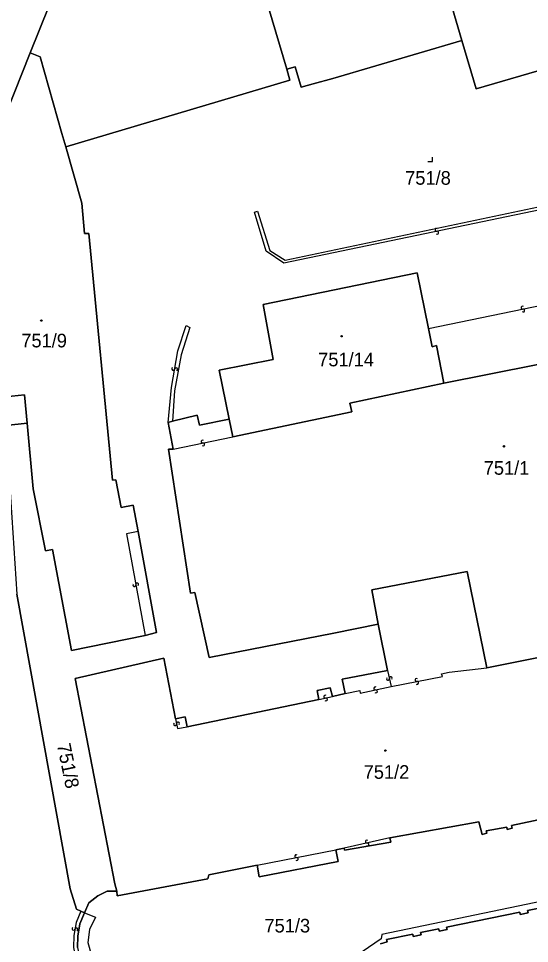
# Model space of a CAD drawing. Extents: x -600309 to -598967, y -1161267 to -1160292.
# Drawn here: x -599492.5 to -599428.8, y -1161092.4 to -1160977.1 of the extents above; entities that cross this region are included whole.
import ezdxf

# ---------------------------------------------------------------- set-up
doc = ezdxf.new("R2010")
doc.units = 0
for name, color, linetype in [('Level 1', 7, 'Continuous'), ('Level 13', 7, 'Continuous'), ('Level 3', 7, 'Continuous'), ('Level 4', 7, 'Continuous'), ('Level 5', 7, 'Continuous'), ('Level 57', 7, 'Continuous'), ('Level 60', 7, 'Continuous')]:
    doc.layers.add(name, color=color, linetype=linetype)

msp = doc.modelspace()

# ---------------------------------------------------------------- linework, layer by layer
at = {"layer": 'Level 1'}
for points in [[(-599441.96, -1160943.95), (-599447.32, -1160945.52), (-599437.27, -1160979.84)], [(-599483.91, -1160963.63), (-599491.05, -1160981.38)], [(-599463.97, -1160966.9), (-599459.09, -1160983.44)], [(-599437.27, -1160979.84), (-599435.51, -1160985.86), (-599422.36, -1160982.07), (-599424.82, -1160973.63), (-599413.88, -1160970.29)], [(-599437.27, -1160979.84), (-599453.33, -1160984.58), (-599455.79, -1160985.27), (-599457.3, -1160985.68), (-599458.06, -1160983.15), (-599459.09, -1160983.44)], [(-599491.05, -1160981.38), (-599495.09, -1160991.44), (-599495.26, -1160991.84)], [(-599486.63, -1160993.09), (-599487.1, -1160991.44), (-599489.81, -1160981.88), (-599491.05, -1160981.38)], [(-599459.09, -1160983.44), (-599458.69, -1160984.81), (-599486.63, -1160993.09)], [(-599477.62, -1161041.03), (-599478.25, -1161037.78), (-599479.72, -1161038.06), (-599480.39, -1161034.62), (-599480.79, -1161034.65), (-599483.77, -1161003.9), (-599484.3, -1161003.92), (-599484.63, -1161000.11), (-599486.63, -1160993.09)], [(-599466.26, -1161027.05), (-599467.5, -1161020.93), (-599460.8, -1161019.59), (-599462.05, -1161012.74), (-599442.86, -1161008.81), (-599441.45, -1161015.76)], [(-599441.45, -1161015.76), (-599440.99, -1161018.01), (-599440.44, -1161017.88), (-599439.52, -1161022.57)], [(-599439.52, -1161022.57), (-599416.49, -1161018)], [(-599465.82, -1161029.23), (-599450.99, -1161026.11), (-599451.25, -1161025.04), (-599439.52, -1161022.57)], [(-599496.55, -1161024.49), (-599491.76, -1161024.03), (-599491.43, -1161027.56)], [(-599473.31, -1161027.28), (-599470.27, -1161026.56), (-599469.98, -1161027.79), (-599466.26, -1161027.05)], [(-599465.82, -1161029.23), (-599466.26, -1161027.05)], [(-599491.43, -1161027.56), (-599494.08, -1161027.82), (-599492.74, -1161048.85), (-599486.06, -1161085.58), (-599485.28, -1161088.1), (-599484.76, -1161088.35)], [(-599476.74, -1161054.02), (-599485.93, -1161055.89), (-599488.29, -1161043.3), (-599489.14, -1161043.45), (-599490.67, -1161035.72), (-599491.43, -1161027.56)], [(-599473.87, -1161027.45), (-599473.31, -1161027.28)], [(-599473.25, -1161030.79), (-599473.87, -1161027.45)], [(-599473.25, -1161030.79), (-599473.84, -1161030.79), (-599471.09, -1161048.73), (-599470.54, -1161048.63), (-599468.78, -1161056.76), (-599453.24, -1161053.72), (-599447.69, -1161052.58)], [(-599476.74, -1161054.02), (-599475.34, -1161053.63), (-599477.62, -1161041.03)], [(-599434.15, -1161058.02), (-599436.62, -1161046.01), (-599448.51, -1161048.32), (-599447.69, -1161052.58)], [(-599447.69, -1161052.58), (-599446.53, -1161058.36)], [(-599434.15, -1161058.02), (-599416.97, -1161054.58)], [(-599480.25, -1161085.86), (-599480.53, -1161084.95), (-599485.45, -1161059.35), (-599474.39, -1161056.84), (-599472.95, -1161064.38)], [(-599446.53, -1161058.36), (-599452.2, -1161059.46), (-599451.83, -1161061.24)], [(-599453.41, -1161061.61), (-599453.7, -1161060.52), (-599455.29, -1161060.85), (-599455.09, -1161061.96)], [(-599453.41, -1161061.61), (-599451.83, -1161061.24)], [(-599471.51, -1161065.37), (-599455.09, -1161061.96)], [(-599472.95, -1161064.38), (-599471.74, -1161064.15), (-599471.51, -1161065.37)], [(-599413.4, -1161072.63), (-599419.71, -1161073.89), (-599419.3, -1161075.43), (-599420.12, -1161075.62), (-599420.29, -1161075.29), (-599422.77, -1161075.91), (-599422.61, -1161076.3), (-599423.38, -1161076.46), (-599423.45, -1161076.07), (-599431.1, -1161077.68), (-599430.99, -1161078.02), (-599431.64, -1161078.18), (-599431.68, -1161077.87), (-599434.25, -1161078.35), (-599434.18, -1161078.65), (-599434.75, -1161078.79), (-599435.16, -1161077.22), (-599446.24, -1161079.2)], [(-599451.92, -1161080.52), (-599451.88, -1161080.75), (-599446.14, -1161079.74), (-599446.24, -1161079.2)], [(-599462.79, -1161082.63), (-599462.51, -1161084.07), (-599452.69, -1161082.15), (-599452.97, -1161080.73)], [(-599451.92, -1161080.52), (-599452.97, -1161080.73)], [(-599462.79, -1161082.63), (-599468.81, -1161083.81), (-599468.93, -1161084.31), (-599480.21, -1161086.45), (-599480.25, -1161085.86)], [(-599480.25, -1161085.86), (-599481.47, -1161085.87), (-599482.62, -1161086.45), (-599483.74, -1161087.31), (-599484.31, -1161088.55)], [(-599484.76, -1161088.35), (-599484.31, -1161088.55)], [(-599447.4, -1161092.42), (-599446.59, -1161092.16), (-599446.65, -1161091.87), (-599443.4, -1161091.21), (-599443.34, -1161091.5), (-599442.36, -1161091.3), (-599442.42, -1161091.01), (-599440.16, -1161090.54), (-599440.1, -1161090.84), (-599439.12, -1161090.64), (-599439.18, -1161090.34), (-599430.07, -1161088.48), (-599430.01, -1161088.78), (-599429.03, -1161088.58), (-599429.09, -1161088.28), (-599424.58, -1161087.36)], [(-599484.31, -1161088.55), (-599484.88, -1161089.92), (-599485.13, -1161091.45), (-599485.18, -1161092.88), (-599484.83, -1161094.41), (-599484.05, -1161095.96)]]:
    msp.add_lwpolyline(points, dxfattribs=at)
at = {"layer": 'Level 13'}
for centre, start, end in [((-599440.43, -1161003.45), 48.959, 281.549), ((-599440.35, -1161003.81), 229.1734, 101.2714), ((-599429.71, -1161013.14), 49.075, 281.173), ((-599429.63, -1161013.5), 228.8605, 101.4505), ((-599473.23, -1161020.78), 117.5651, 349.6631), ((-599472.87, -1161020.84), 297.3507, 169.9407), ((-599469.58, -1161029.83), 49.2303, 281.3283), ((-599469.5, -1161030.19), 229.0158, 101.6058), ((-599478.09, -1161047.71), 137.6061, 10.1961), ((-599477.73, -1161047.65), 317.8206, 189.9185), ((-599446.49, -1161059.4), 139.5657, 12.1557), ((-599446.13, -1161059.32), 319.7802, 191.8782), ((-599442.93, -1161059.55), 48.6137, 280.7117), ((-599448.06, -1161060.6), 49.6191, 281.7171), ((-599442.86, -1161059.91), 228.3992, 100.9892), ((-599454.29, -1161061.61), 49.141, 281.239), ((-599454.21, -1161061.97), 228.9266, 101.5166), ((-599447.98, -1161060.96), 229.4046, 101.9946), ((-599473, -1161065.04), 139.0939, 11.6839), ((-599472.64, -1161064.96), 319.3083, 191.4063), ((-599449.12, -1161079.68), 50.2413, 282.8313), ((-599449.04, -1161080.04), 230.4557, 102.5537), ((-599457.91, -1161081.5), 48.3232, 280.4212), ((-599457.85, -1161081.86), 228.1087, 100.6987), ((-599485.66, -1161090.54), 116.2596, 348.8496), ((-599485.3, -1161090.62), 296.474, 168.572)]:
    msp.add_arc(centre, 0.184, start, end, dxfattribs=at)
at = {"layer": 'Level 3'}
for points in [[(-599421.4, -1160999.26), (-599421.34, -1160999.65), (-599459.44, -1161007.61), (-599461.65, -1161006.12), (-599463.13, -1161001.26), (-599462.75, -1161001.12), (-599461.21, -1161006.01), (-599459.29, -1161007.25), (-599421.4, -1160999.26)], [(-599441.45, -1161015.76), (-599417.89, -1161010.88)], [(-599473.87, -1161027.45), (-599473.44, -1161023.09), (-599472.65, -1161018.52), (-599471.63, -1161015.39), (-599471.17, -1161015.6), (-599472.24, -1161019.03), (-599473.09, -1161023.51), (-599473.31, -1161027.28)], [(-599473.25, -1161030.79), (-599465.82, -1161029.23)], [(-599477.62, -1161041.03), (-599479.08, -1161041.33), (-599476.74, -1161054.02)], [(-599446.53, -1161058.36), (-599446.09, -1161060.36)], [(-599446.09, -1161060.36), (-599439.7, -1161059.09), (-599439.81, -1161058.77), (-599438.86, -1161058.56), (-599434.15, -1161058.02)], [(-599451.83, -1161061.24), (-599449.98, -1161060.85), (-599449.96, -1161061.2), (-599446.09, -1161060.36)], [(-599455.09, -1161061.96), (-599453.41, -1161061.61)], [(-599472.95, -1161064.38), (-599472.69, -1161065.61), (-599471.51, -1161065.37)], [(-599446.24, -1161079.2), (-599451.92, -1161080.52)], [(-599462.79, -1161082.63), (-599452.97, -1161080.73)], [(-599408.07, -1161083.1), (-599447.26, -1161091.24), (-599447.32, -1161091.82), (-599468.67, -1161106.42)], [(-599484.76, -1161088.35), (-599485.33, -1161089.77), (-599485.64, -1161091.38), (-599485.68, -1161092.86), (-599485.4, -1161094.17)], [(-599484.31, -1161088.55), (-599482.94, -1161089.12), (-599483.67, -1161090.65), (-599483.87, -1161092.24), (-599483.41, -1161093.89), (-599482.64, -1161095.03)]]:
    msp.add_lwpolyline(points, dxfattribs=at)
at = {"layer": 'Level 5'}
msp.add_lwpolyline([(-599441.5, -1160994.95), (-599440.95, -1160994.95), (-599440.95, -1160994.4)], dxfattribs=at)
for centre, radius in [((-599489.67, -1161014.76), 0.09), ((-599489.67, -1161014.76), 0.0521), ((-599452.26, -1161016.71), 0.09), ((-599452.26, -1161016.71), 0.0521), ((-599432.04, -1161030.43), 0.09), ((-599432.04, -1161030.43), 0.0521), ((-599446.79, -1161068.34), 0.09), ((-599446.79, -1161068.34), 0.0521)]:
    msp.add_circle(centre, radius, dxfattribs=at)
at = {"layer": 'Level 60'}
for points in [[(-599416.34, -1160936.44), (-599345.19, -1160915.92), (-599342.19, -1160926.57), (-599336.2, -1160947.84), (-599335.56, -1160950.71), (-599335.1, -1160956.62), (-599340.48, -1160958.2), (-599342.94, -1160949.78), (-599406.76, -1160968.12), (-599408.71, -1160968.71), (-599413.88, -1160970.29), (-599424.82, -1160973.63), (-599422.36, -1160982.07), (-599435.51, -1160985.86), (-599437.27, -1160979.84), (-599447.32, -1160945.52), (-599441.96, -1160943.95), (-599437.64, -1160942.69), (-599433.04, -1160941.34), (-599432.02, -1160941.04), (-599428.72, -1160940.07)], [(-599487.1, -1160991.44), (-599489.81, -1160981.88), (-599491.05, -1160981.38), (-599483.91, -1160963.63), (-599483.73, -1160963.17), (-599482.56, -1160962.83), (-599486.18, -1160950.38), (-599487.6, -1160945.48), (-599488.87, -1160941.13), (-599480.15, -1160938.6), (-599475.28, -1160937.19), (-599468.44, -1160935.28), (-599461.91, -1160933.46), (-599461.32, -1160935.54), (-599454.12, -1160960.95), (-599460.64, -1160962.79), (-599464.85, -1160963.98), (-599463.97, -1160966.9), (-599459.09, -1160983.44), (-599458.69, -1160984.81), (-599486.63, -1160993.09)], [(-599453.33, -1160984.58), (-599455.79, -1160985.27), (-599457.3, -1160985.68), (-599458.06, -1160983.15), (-599459.09, -1160983.44), (-599463.97, -1160966.9), (-599464.85, -1160963.98), (-599460.64, -1160962.79), (-599454.12, -1160960.95), (-599461.32, -1160935.54), (-599452.13, -1160932.97), (-599451.57, -1160935.69), (-599450.77, -1160936.14), (-599441.96, -1160943.95), (-599447.32, -1160945.52), (-599437.27, -1160979.84)], [(-599451.25, -1161025.04), (-599450.99, -1161026.11), (-599465.82, -1161029.23), (-599466.26, -1161027.05), (-599467.5, -1161020.93), (-599460.8, -1161019.59), (-599462.05, -1161012.74), (-599442.86, -1161008.81), (-599441.45, -1161015.76), (-599440.99, -1161018.01), (-599440.44, -1161017.88), (-599439.52, -1161022.57)]]:
    msp.add_lwpolyline(points, close=True, dxfattribs=at)
for points in [[(-599483.91, -1160963.63), (-599491.05, -1160981.38), (-599495.09, -1160991.44)], [(-599494.08, -1161027.82), (-599491.43, -1161027.56), (-599490.67, -1161035.72), (-599489.14, -1161043.45), (-599488.29, -1161043.3), (-599485.93, -1161055.89), (-599476.74, -1161054.02), (-599475.34, -1161053.63), (-599477.62, -1161041.03), (-599478.25, -1161037.78), (-599479.72, -1161038.06), (-599480.39, -1161034.62), (-599480.79, -1161034.65), (-599483.77, -1161003.9), (-599484.3, -1161003.92), (-599484.63, -1161000.11), (-599486.63, -1160993.09), (-599458.69, -1160984.81), (-599459.09, -1160983.44), (-599458.06, -1160983.15), (-599457.3, -1160985.68), (-599455.79, -1160985.27), (-599453.33, -1160984.58), (-599437.27, -1160979.84), (-599435.51, -1160985.86), (-599422.36, -1160982.07)], [(-599495.09, -1160991.44), (-599491.05, -1160981.38), (-599489.81, -1160981.88), (-599487.1, -1160991.44), (-599486.63, -1160993.09), (-599484.63, -1161000.11), (-599484.3, -1161003.92), (-599483.77, -1161003.9), (-599480.79, -1161034.65), (-599480.39, -1161034.62), (-599479.72, -1161038.06), (-599478.25, -1161037.78), (-599477.62, -1161041.03), (-599475.34, -1161053.63), (-599476.74, -1161054.02), (-599485.93, -1161055.89), (-599488.29, -1161043.3), (-599489.14, -1161043.45), (-599490.67, -1161035.72), (-599491.43, -1161027.56), (-599491.76, -1161024.03), (-599496.55, -1161024.49)], [(-599416.49, -1161018), (-599439.52, -1161022.57), (-599440.44, -1161017.88), (-599440.99, -1161018.01), (-599441.45, -1161015.76), (-599442.86, -1161008.81), (-599462.05, -1161012.74), (-599460.8, -1161019.59), (-599467.5, -1161020.93), (-599466.26, -1161027.05), (-599469.98, -1161027.79), (-599470.27, -1161026.56), (-599473.31, -1161027.28), (-599473.87, -1161027.45), (-599473.25, -1161030.79), (-599473.84, -1161030.79), (-599471.09, -1161048.73), (-599470.54, -1161048.63), (-599468.78, -1161056.76), (-599453.24, -1161053.72), (-599447.69, -1161052.58), (-599446.53, -1161058.36), (-599452.2, -1161059.46), (-599451.83, -1161061.24), (-599453.41, -1161061.61), (-599453.7, -1161060.52), (-599455.29, -1161060.85), (-599455.09, -1161061.96), (-599471.51, -1161065.37), (-599471.74, -1161064.15), (-599472.95, -1161064.38), (-599474.39, -1161056.84), (-599485.45, -1161059.35), (-599480.53, -1161084.95), (-599480.25, -1161085.86), (-599481.47, -1161085.87), (-599482.62, -1161086.45), (-599483.74, -1161087.31), (-599484.31, -1161088.55), (-599484.76, -1161088.35), (-599485.28, -1161088.1), (-599486.06, -1161085.58), (-599492.74, -1161048.85)], [(-599416.97, -1161054.58), (-599434.15, -1161058.02), (-599436.62, -1161046.01), (-599448.51, -1161048.32), (-599447.69, -1161052.58), (-599453.24, -1161053.72), (-599468.78, -1161056.76), (-599470.54, -1161048.63), (-599471.09, -1161048.73), (-599473.84, -1161030.79), (-599473.25, -1161030.79), (-599473.87, -1161027.45), (-599473.31, -1161027.28), (-599470.27, -1161026.56), (-599469.98, -1161027.79), (-599466.26, -1161027.05), (-599465.82, -1161029.23), (-599450.99, -1161026.11), (-599451.25, -1161025.04), (-599439.52, -1161022.57), (-599416.49, -1161018)], [(-599496.55, -1161024.49), (-599491.76, -1161024.03), (-599491.43, -1161027.56), (-599494.08, -1161027.82)], [(-599423.45, -1161076.07), (-599431.1, -1161077.68), (-599430.99, -1161078.02), (-599431.64, -1161078.18), (-599431.68, -1161077.87), (-599434.25, -1161078.35), (-599434.18, -1161078.65), (-599434.75, -1161078.79), (-599435.16, -1161077.22), (-599446.24, -1161079.2), (-599446.14, -1161079.74), (-599451.88, -1161080.75), (-599451.92, -1161080.52), (-599452.97, -1161080.73), (-599452.69, -1161082.15), (-599462.51, -1161084.07), (-599462.79, -1161082.63), (-599468.81, -1161083.81), (-599468.93, -1161084.31), (-599480.21, -1161086.45), (-599480.25, -1161085.86), (-599480.53, -1161084.95), (-599485.45, -1161059.35), (-599474.39, -1161056.84), (-599472.95, -1161064.38), (-599471.74, -1161064.15), (-599471.51, -1161065.37), (-599455.09, -1161061.96), (-599455.29, -1161060.85), (-599453.7, -1161060.52), (-599453.41, -1161061.61), (-599451.83, -1161061.24), (-599452.2, -1161059.46), (-599446.53, -1161058.36), (-599447.69, -1161052.58), (-599448.51, -1161048.32), (-599436.62, -1161046.01), (-599434.15, -1161058.02), (-599416.97, -1161054.58)], [(-599492.74, -1161048.85), (-599486.06, -1161085.58), (-599485.28, -1161088.1), (-599484.76, -1161088.35), (-599484.31, -1161088.55), (-599484.88, -1161089.92), (-599485.13, -1161091.45), (-599485.18, -1161092.88)], [(-599485.18, -1161092.88), (-599485.13, -1161091.45), (-599484.88, -1161089.92), (-599484.31, -1161088.55), (-599483.74, -1161087.31), (-599482.62, -1161086.45), (-599481.47, -1161085.87), (-599480.25, -1161085.86), (-599480.21, -1161086.45), (-599468.93, -1161084.31), (-599468.81, -1161083.81), (-599462.79, -1161082.63), (-599462.51, -1161084.07), (-599452.69, -1161082.15), (-599452.97, -1161080.73), (-599451.92, -1161080.52), (-599451.88, -1161080.75), (-599446.14, -1161079.74), (-599446.24, -1161079.2), (-599435.16, -1161077.22), (-599434.75, -1161078.79), (-599434.18, -1161078.65), (-599434.25, -1161078.35), (-599431.68, -1161077.87), (-599431.64, -1161078.18), (-599430.99, -1161078.02), (-599431.1, -1161077.68), (-599423.45, -1161076.07)], [(-599447.4, -1161092.42), (-599446.59, -1161092.16), (-599446.65, -1161091.87), (-599443.4, -1161091.21), (-599443.34, -1161091.5), (-599442.36, -1161091.3), (-599442.42, -1161091.01), (-599440.16, -1161090.54), (-599440.1, -1161090.84), (-599439.12, -1161090.64), (-599439.18, -1161090.34), (-599430.07, -1161088.48), (-599430.01, -1161088.78), (-599429.03, -1161088.58), (-599429.09, -1161088.28), (-599424.58, -1161087.36)], [(-599429.09, -1161088.28), (-599429.03, -1161088.58), (-599430.01, -1161088.78), (-599430.07, -1161088.48), (-599439.18, -1161090.34), (-599439.12, -1161090.64), (-599440.1, -1161090.84), (-599440.16, -1161090.54), (-599442.42, -1161091.01), (-599442.36, -1161091.3), (-599443.34, -1161091.5), (-599443.4, -1161091.21), (-599446.65, -1161091.87), (-599446.59, -1161092.16)], [(-599424.58, -1161087.36), (-599429.09, -1161088.28)], [(-599446.59, -1161092.16), (-599447.4, -1161092.42)]]:
    msp.add_lwpolyline(points, dxfattribs=at)

# ---------------------------------------------------------------- texts
at = {"layer": 'Level 4'}
for s, p in [('751/8', (-599444.34, -1160997.83)), ('751/9', (-599492.17, -1161018.1)), ('751/14', (-599455.18, -1161020.46)), ('751/1', (-599434.55, -1161033.97)), ('751/2', (-599449.51, -1161071.86))]:
    msp.add_text(s, height=1.7, dxfattribs=at).set_placement(p)
at = {"layer": 'Level 57'}
msp.add_text('751/8', height=1.7, rotation=281.7, dxfattribs=at).set_placement((-599487.74, -1161067.62))
msp.add_text('751/3', height=1.7, dxfattribs=at).set_placement((-599461.87, -1161091.01))

doc.saveas('drawing.dxf')
